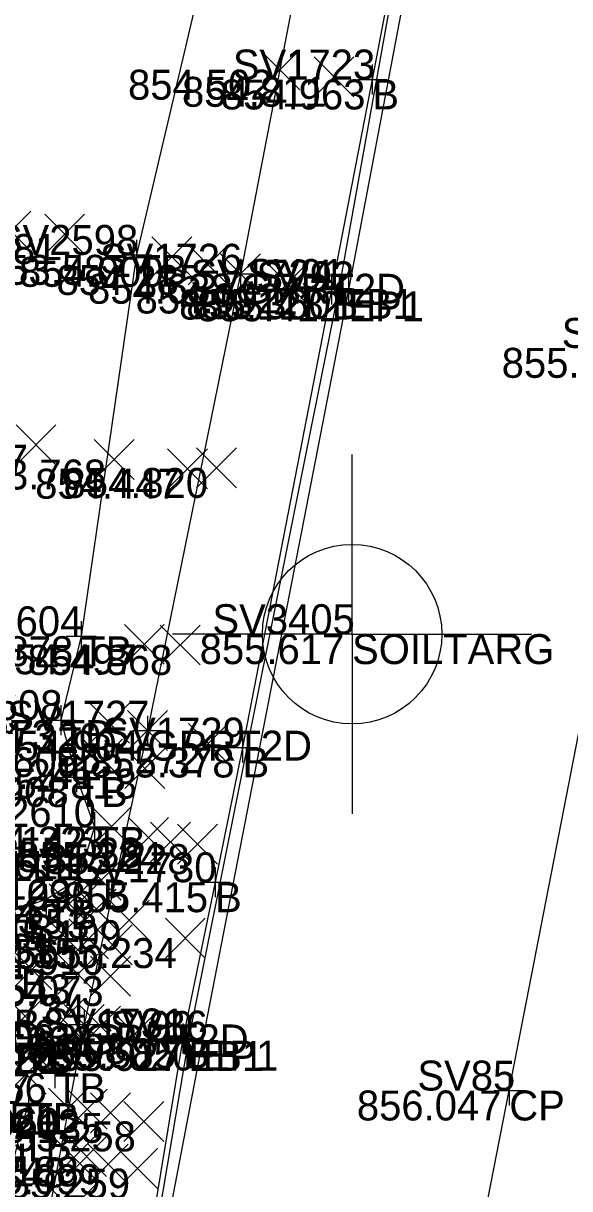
# Model space of a CAD drawing. Extents: x 2228183 to 2230895, y 679226 to 682223.
# Drawn here: x 2228295.72 to 2228313.99, y 680586.42 to 680625.35 of the extents above; entities that cross this region are included whole.
import ezdxf

# ---------------------------------------------------------------- set-up
doc = ezdxf.new("R2010")
doc.units = 0
for name, color, linetype in [('GT_Target_Soil_Boring', 7, 'Continuous'), ('PV_X_COP', 7, 'Continuous'), ('PV_X_EOP', 7, 'Continuous'), ('PV_X_Shoulder_Aggregate', 7, 'Continuous'), ('RD_X_GR_Rt', 7, 'Continuous'), ('SC_Scratch1', 7, 'Continuous'), ('SV_P_Control_Cells_Set', 7, 'Continuous'), ('SV_X_Break_Lines', 7, 'Continuous'), ('SV_X_Random_Point', 7, 'Continuous'), ('SV_X_Shot_Marker', 7, 'Continuous'), ('SV_X_Text_Comment', 7, 'Continuous'), ('SV_X_Top_of_Bank', 7, 'Continuous')]:
    doc.layers.add(name, color=color, linetype=linetype)

msp = doc.modelspace()

# ---------------------------------------------------------------- linework, layer by layer
at = {"layer": 'GT_Target_Soil_Boring'}
for q in [(2228306.716, 680610.943), (2228300.716, 680604.943), (2228306.716, 680598.943), (2228312.716, 680604.943)]:
    msp.add_line((2228306.716, 680604.943), q, dxfattribs=at)
msp.add_circle((2228306.716, 680604.943), 3, dxfattribs=at)
at = {"layer": 'PV_X_COP'}
msp.add_lwpolyline([(2228262.604, 680193.524), (2228262.146, 680218.328), (2228262.437, 680243.717), (2228263.104, 680268.902), (2228264.443, 680294.535), (2228266.222, 680319.78), (2228268.589, 680344.685), (2228271.405, 680369.17), (2228274.939, 680394.252), (2228278.914, 680418.584), (2228283.486, 680443.605), (2228288.154, 680467.93), (2228293.014, 680492.349), (2228297.716, 680516.963), (2228302.55, 680541.357), (2228307.231, 680565.55), (2228311.972, 680589.697), (2228316.792, 680614.507), (2228321.818, 680639.234), (2228326.722, 680663.726), (2228331.754, 680688.345)], dxfattribs=at)
at = {"layer": 'PV_X_EOP'}
msp.add_lwpolyline([(2228252.395, 680193.158), (2228252.017, 680217.928), (2228252.166, 680243.969), (2228252.969, 680269.118), (2228254.41, 680295.326), (2228256.289, 680320.959), (2228258.609, 680345.957), (2228261.353, 680370.084), (2228265.081, 680396.038), (2228268.964, 680420.227), (2228273.571, 680445.935), (2228278.026, 680470.103), (2228282.912, 680494.405), (2228287.764, 680519.213), (2228292.491, 680542.983), (2228297.123, 680567.244), (2228301.725, 680591.365), (2228306.593, 680616.395), (2228311.35, 680641.501), (2228316.271, 680666.166), (2228321.17, 680690.642)], dxfattribs=at)
at = {"layer": 'PV_X_Shoulder_Aggregate'}
msp.add_lwpolyline([(2228251.688, 680193.163), (2228251.4, 680217.895), (2228251.524, 680243.996), (2228252.468, 680269.192), (2228253.879, 680295.388), (2228256.006, 680320.988), (2228258.289, 680346.01), (2228261.054, 680370.168), (2228264.719, 680396.078), (2228268.579, 680420.338), (2228273.034, 680446.093), (2228277.679, 680470.182), (2228282.388, 680494.533), (2228287.18, 680519.364), (2228291.91, 680543.114), (2228296.422, 680567.366), (2228298.906, 680579.954), (2228299.502, 680580.4), (2228300.213, 680585.238), (2228301.248, 680591.351), (2228306.286, 680616.474), (2228310.79, 680641.597), (2228315.628, 680666.277), (2228320.418, 680690.758)], dxfattribs=at)
at = {"layer": 'RD_X_GR_Rt'}
msp.add_lwpolyline([(2228317.277, 680691.491), (2228312.595, 680666.948), (2228307.846, 680642.212), (2228302.988, 680616.983), (2228299.878, 680601.719), (2228297.761, 680591.905), (2228295.954, 680582.306), (2228293.417, 680567.926), (2228288.785, 680543.533), (2228284.091, 680519.921), (2228279.274, 680495.191), (2228277.122, 680484.488), (2228274.573, 680472.619), (2228272.345, 680459.942), (2228269.701, 680446.744), (2228267.226, 680435.025), (2228263.818, 680421.121), (2228260.268, 680409.699)], dxfattribs=at)
at = {"layer": 'SV_X_Break_Lines'}
msp.add_lwpolyline([(2228320.273, 680690.8), (2228315.504, 680666.348), (2228310.738, 680641.634), (2228307.941, 680626.405), (2228307.393, 680623.472), (2228306.032, 680616.453), (2228303.053, 680601.155), (2228302.136, 680596.655), (2228301.06, 680591.437), (2228300.056, 680585.377), (2228299.678, 680583.167), (2228299.406, 680580.537), (2228298.77, 680580.019), (2228296.305, 680567.394), (2228291.772, 680543.248), (2228287.045, 680519.362), (2228285.465, 680511.012), (2228284.573, 680506.414), (2228282.283, 680494.649), (2228277.562, 680470.257), (2228272.956, 680446.158), (2228268.352, 680420.353), (2228266.832, 680410.603), (2228265.647, 680402.172)], dxfattribs=at)
at = {"layer": 'SV_X_Random_Point'}
for p, q in [((2228303.631, 680623.132), (2228304.965, 680624.467)), ((2228303.631, 680624.467), (2228304.965, 680623.132)), ((2228305.444, 680622.894), (2228306.778, 680624.229)), ((2228305.444, 680624.229), (2228306.778, 680622.894)), ((2228294.643, 680617.737), (2228295.977, 680619.072)), ((2228294.643, 680619.072), (2228295.977, 680617.737)), ((2228296.441, 680617.641), (2228297.775, 680618.976)), ((2228296.441, 680618.976), (2228297.775, 680617.641)), ((2228300.026, 680616.88), (2228301.36, 680618.215)), ((2228300.026, 680618.215), (2228301.36, 680616.88)), ((2228301.237, 680616.609), (2228302.571, 680617.944)), ((2228301.237, 680617.944), (2228302.571, 680616.609)), ((2228302.321, 680616.316), (2228303.655, 680617.651)), ((2228302.321, 680617.651), (2228303.655, 680616.316)), ((2228303.886, 680615.989), (2228305.22, 680617.324)), ((2228303.886, 680617.324), (2228305.22, 680615.989)), ((2228295.48, 680610.602), (2228296.814, 680611.937)), ((2228295.48, 680611.937), (2228296.814, 680610.602)), ((2228298.091, 680610.109), (2228299.425, 680611.444)), ((2228298.091, 680611.444), (2228299.425, 680610.109)), ((2228300.55, 680609.801), (2228301.884, 680611.136)), ((2228300.55, 680611.136), (2228301.884, 680609.801)), ((2228301.514, 680609.828), (2228302.848, 680611.163)), ((2228301.514, 680611.163), (2228302.848, 680609.828)), ((2228299.104, 680603.936), (2228300.438, 680605.271)), ((2228299.104, 680605.271), (2228300.438, 680603.936)), ((2228300.301, 680603.913), (2228301.635, 680605.248)), ((2228300.301, 680605.248), (2228301.635, 680603.913)), ((2228297.944, 680601.302), (2228299.278, 680602.637)), ((2228297.944, 680602.637), (2228299.278, 680601.302)), ((2228299.211, 680601.052), (2228300.545, 680602.387)), ((2228299.211, 680602.387), (2228300.545, 680601.052)), ((2228301.243, 680600.626), (2228302.577, 680601.961)), ((2228301.243, 680601.961), (2228302.577, 680600.626)), ((2228297.71, 680600.102), (2228299.044, 680601.437)), ((2228297.71, 680601.437), (2228299.044, 680600.102)), ((2228299.122, 680599.784), (2228300.456, 680601.119)), ((2228299.122, 680601.119), (2228300.456, 680599.784)), ((2228298.005, 680597.847), (2228299.339, 680599.182)), ((2228298.005, 680599.182), (2228299.339, 680597.847)), ((2228299.242, 680597.481), (2228300.576, 680598.816)), ((2228299.242, 680598.816), (2228300.576, 680597.481)), ((2228299.981, 680597.332), (2228301.315, 680598.667)), ((2228299.981, 680598.667), (2228301.315, 680597.332)), ((2228300.882, 680597.26), (2228302.216, 680598.595)), ((2228300.882, 680598.595), (2228302.216, 680597.26)), ((2228297.667, 680596.06), (2228299.001, 680597.395)), ((2228297.667, 680597.395), (2228299.001, 680596.06)), ((2228296.588, 680595.262), (2228297.922, 680596.597)), ((2228296.588, 680596.597), (2228297.922, 680595.262)), ((2228297.499, 680595.094), (2228298.833, 680596.429)), ((2228297.499, 680596.429), (2228298.833, 680595.094)), ((2228298.595, 680594.718), (2228299.929, 680596.053)), ((2228298.595, 680596.053), (2228299.929, 680594.718)), ((2228296.349, 680594.266), (2228297.683, 680595.601)), ((2228296.349, 680595.601), (2228297.683, 680594.266)), ((2228297.243, 680594.095), (2228298.577, 680595.43)), ((2228297.243, 680595.43), (2228298.577, 680594.095)), ((2228298.032, 680593.894), (2228299.366, 680595.229)), ((2228298.032, 680595.229), (2228299.366, 680593.894)), ((2228300.473, 680594.121), (2228301.807, 680595.456)), ((2228300.473, 680595.456), (2228301.807, 680594.121)), ((2228295.341, 680593.073), (2228296.675, 680594.408)), ((2228295.341, 680594.408), (2228296.675, 680593.073)), ((2228296.878, 680592.912), (2228298.212, 680594.247)), ((2228296.878, 680594.247), (2228298.212, 680592.912)), ((2228297.972, 680592.854), (2228299.306, 680594.189)), ((2228297.972, 680594.189), (2228299.306, 680592.854)), ((2228295.116, 680591.512), (2228296.45, 680592.847)), ((2228295.116, 680592.847), (2228296.45, 680591.512)), ((2228296.395, 680591.391), (2228297.729, 680592.726)), ((2228296.395, 680592.726), (2228297.729, 680591.391)), ((2228297.094, 680591.238), (2228298.428, 680592.573)), ((2228297.094, 680592.573), (2228298.428, 680591.238)), ((2228297.639, 680591.177), (2228298.973, 680592.512)), ((2228297.639, 680592.512), (2228298.973, 680591.177)), ((2228298.787, 680590.919), (2228300.121, 680592.254)), ((2228298.787, 680592.254), (2228300.121, 680590.919)), ((2228295.154, 680589.572), (2228296.488, 680590.907)), ((2228295.154, 680590.907), (2228296.488, 680589.572)), ((2228296.563, 680588.446), (2228297.897, 680589.781)), ((2228296.563, 680589.781), (2228297.897, 680588.446)), ((2228297.192, 680588.408), (2228298.526, 680589.743)), ((2228297.192, 680589.743), (2228298.526, 680588.408)), ((2228297.972, 680588.282), (2228299.306, 680589.617)), ((2228297.972, 680589.617), (2228299.306, 680588.282)), ((2228299.087, 680587.998), (2228300.421, 680589.333)), ((2228299.087, 680589.333), (2228300.421, 680587.998)), ((2228297.175, 680586.826), (2228298.509, 680588.161)), ((2228297.175, 680588.161), (2228298.509, 680586.826)), ((2228296.747, 680586.792), (2228298.081, 680588.127)), ((2228296.747, 680588.127), (2228298.081, 680586.792)), ((2228297.89, 680586.567), (2228299.224, 680587.902)), ((2228297.89, 680587.902), (2228299.224, 680586.567)), ((2228298.877, 680586.42), (2228300.211, 680587.755)), ((2228298.877, 680587.755), (2228300.211, 680586.42)), ((2228296.346, 680585.392), (2228297.68, 680586.727)), ((2228296.346, 680586.727), (2228297.68, 680585.392)), ((2228296.829, 680585.236), (2228298.163, 680586.571)), ((2228296.829, 680586.571), (2228298.163, 680585.236))]:
    msp.add_line(p, q, dxfattribs=at)
at = {"layer": 'SV_X_Shot_Marker'}
for p, q in [((2228307.393, 680623.972), (2228307.393, 680622.972)), ((2228306.893, 680623.472), (2228307.893, 680623.472)), ((2228307.393, 680623.472), (2228307.393, 680623.472)), ((2228299.506, 680618.114), (2228299.506, 680617.114)), ((2228299.006, 680617.614), (2228300.006, 680617.614)), ((2228299.506, 680617.614), (2228299.506, 680617.614)), ((2228302.988, 680617.483), (2228302.988, 680616.483)), ((2228302.488, 680616.983), (2228303.488, 680616.983)), ((2228302.988, 680616.983), (2228302.988, 680616.983)), ((2228306.286, 680616.974), (2228306.286, 680615.974)), ((2228306.032, 680616.953), (2228306.032, 680615.953)), ((2228306.593, 680616.895), (2228306.593, 680615.895)), ((2228305.532, 680616.453), (2228306.532, 680616.453)), ((2228305.786, 680616.474), (2228306.786, 680616.474)), ((2228306.032, 680616.453), (2228306.032, 680616.453)), ((2228306.093, 680616.395), (2228307.093, 680616.395)), ((2228306.286, 680616.474), (2228306.286, 680616.474)), ((2228306.593, 680616.395), (2228306.593, 680616.395)), ((2228297.659, 680605.373), (2228297.659, 680604.373)), ((2228297.159, 680604.873), (2228298.159, 680604.873)), ((2228297.659, 680604.873), (2228297.659, 680604.873)), ((2228296.974, 680602.571), (2228296.974, 680601.571)), ((2228299.878, 680602.219), (2228299.878, 680601.219)), ((2228296.474, 680602.071), (2228297.474, 680602.071)), ((2228296.974, 680602.071), (2228296.974, 680602.071)), ((2228299.378, 680601.719), (2228300.378, 680601.719)), ((2228299.878, 680601.719), (2228299.878, 680601.719)), ((2228303.053, 680601.655), (2228303.053, 680600.655)), ((2228302.553, 680601.155), (2228303.553, 680601.155)), ((2228303.053, 680601.155), (2228303.053, 680601.155)), ((2228297.506, 680600.668), (2228297.506, 680599.668)), ((2228297.006, 680600.168), (2228298.006, 680600.168)), ((2228297.506, 680600.168), (2228297.506, 680600.168)), ((2228298.109, 680599.001), (2228298.109, 680598.001)), ((2228297.609, 680598.501), (2228298.609, 680598.501)), ((2228298.109, 680598.501), (2228298.109, 680598.501)), ((2228297.558, 680597.249), (2228297.558, 680596.249)), ((2228302.136, 680597.155), (2228302.136, 680596.155)), ((2228297.058, 680596.749), (2228298.058, 680596.749)), ((2228297.558, 680596.749), (2228297.558, 680596.749)), ((2228296.486, 680596.577), (2228296.486, 680595.577)), ((2228301.636, 680596.655), (2228302.636, 680596.655)), ((2228302.136, 680596.655), (2228302.136, 680596.655)), ((2228295.986, 680596.077), (2228296.986, 680596.077)), ((2228296.486, 680596.077), (2228296.486, 680596.077)), ((2228297.761, 680592.405), (2228297.761, 680591.405)), ((2228297.261, 680591.905), (2228298.261, 680591.905)), ((2228297.761, 680591.905), (2228297.761, 680591.905)), ((2228301.06, 680591.937), (2228301.06, 680590.937)), ((2228301.248, 680591.851), (2228301.248, 680590.851)), ((2228301.725, 680591.865), (2228301.725, 680590.865)), ((2228295.197, 680591.274), (2228296.197, 680591.274)), ((2228300.56, 680591.437), (2228301.56, 680591.437)), ((2228300.748, 680591.351), (2228301.748, 680591.351)), ((2228301.06, 680591.437), (2228301.06, 680591.437)), ((2228301.225, 680591.365), (2228302.225, 680591.365)), ((2228301.248, 680591.351), (2228301.248, 680591.351)), ((2228301.725, 680591.365), (2228301.725, 680591.365)), ((2228296.778, 680590.775), (2228296.778, 680589.775)), ((2228296.278, 680590.275), (2228297.278, 680590.275)), ((2228296.778, 680590.275), (2228296.778, 680590.275)), ((2228311.972, 680590.197), (2228311.972, 680589.197)), ((2228295.894, 680589.775), (2228295.894, 680588.775)), ((2228311.472, 680589.697), (2228312.472, 680589.697)), ((2228311.972, 680589.697), (2228311.972, 680589.697)), ((2228294.754, 680589.278), (2228295.754, 680589.278)), ((2228295.394, 680589.275), (2228296.394, 680589.275)), ((2228295.894, 680589.275), (2228295.894, 680589.275)), ((2228295.14, 680588.337), (2228296.14, 680588.337))]:
    msp.add_line(p, q, dxfattribs=at)
at = {"layer": 'SV_X_Top_of_Bank'}
for points in [[(2228311.42, 680676.526), (2228310.436, 680670.495), (2228309.973, 680667.333), (2228308.711, 680660.563), (2228307.33, 680652.773), (2228305.04, 680642.717), (2228301.961, 680628.022), (2228299.506, 680617.614), (2228297.659, 680604.873), (2228296.974, 680602.071), (2228297.506, 680600.168), (2228298.109, 680598.501), (2228297.558, 680596.749), (2228296.486, 680596.077), (2228295.049, 680595.594), (2228294.82, 680593.755), (2228294.589, 680592.403), (2228294.617, 680591.257), (2228295.697, 680591.274), (2228296.778, 680590.275)], [(2228265.845, 680466.999), (2228267.524, 680468.25), (2228268.83, 680469.85), (2228269.966, 680472.199), (2228271.406, 680479.744), (2228272.738, 680486.58), (2228274.232, 680496.981), (2228275.58, 680503.22), (2228276.551, 680508.545), (2228277.742, 680512.59), (2228278.531, 680516.68), (2228279.083, 680522.915), (2228281.853, 680533.305), (2228284.255, 680542.348), (2228284.687, 680544.68), (2228287.037, 680557.309), (2228289.346, 680568.646), (2228291.257, 680575.637), (2228292.191, 680580.502), (2228293.441, 680581.085), (2228294.619, 680582.404), (2228294.822, 680585.063), (2228295.64, 680588.337), (2228295.894, 680589.275)]]:
    msp.add_lwpolyline(points, dxfattribs=at)

# ---------------------------------------------------------------- texts
at = {"layer": 'SC_Scratch1'}
for s, p in [('854.502', (2228299.225, 680622.799)), ('854.811', (2228301.029, 680622.561)), ('854.963', (2228302.329, 680622.472)), ('852.281', (2228292.026, 680617.308)), ('853.587', (2228294.41, 680616.614)), ('854.000', (2228295.579, 680616.547)), ('854.285', (2228296.834, 680616.276)), ('854.638', (2228297.888, 680615.983)), ('854.638', (2228297.888, 680615.983)), ('854.992', (2228299.48, 680615.656)), ('855.128', (2228300.932, 680615.453)), ('855.360', (2228301.172, 680615.474)), ('855.412', (2228301.52, 680615.395)), ('855.502', (2228311.719, 680613.507)), ('852.567', (2228291.051, 680610.269)), ('853.768', (2228293.658, 680609.776)), ('854.447', (2228296.121, 680609.468)), ('854.820', (2228297.067, 680609.495)), ('853.878', (2228292.559, 680603.873)), ('855.617', (2228301.62, 680603.943)), ('854.497', (2228294.675, 680603.603)), ('854.868', (2228295.868, 680603.58)), ('853.873', (2228291.91, 680601.071)), ('854.320', (2228293.497, 680600.969)), ('854.904', (2228294.756, 680600.719)), ('854.904', (2228294.756, 680600.719)), ('855.272', (2228296.837, 680600.293)), ('855.378', (2228297.953, 680600.155)), ('854.241', (2228293.295, 680599.769)), ('854.818', (2228294.689, 680599.451)), ('853.908', (2228292.406, 680599.168)), ('854.142', (2228293.036, 680597.501)), ('854.323', (2228293.608, 680597.514)), ('855.033', (2228294.845, 680597.148)), ('855.224', (2228295.526, 680596.999)), ('855.228', (2228296.449, 680596.927)), ('854.103', (2228292.494, 680595.749)), ('854.296', (2228293.23, 680595.727)), ('855.415', (2228297.066, 680595.655)), ('853.804', (2228291.364, 680595.077)), ('854.033', (2228292.191, 680594.929)), ('854.353', (2228293.102, 680594.761)), ('855.109', (2228294.178, 680594.385)), ('854.131', (2228291.934, 680593.933)), ('854.565', (2228292.84, 680593.762)), ('855.234', (2228296.018, 680593.788)), ('854.910', (2228293.585, 680593.561)), ('854.543', (2228292.481, 680592.579)), ('855.073', (2228293.575, 680592.521)), ('854.606', (2228291.958, 680591.058)), ('855.083', (2228292.697, 680590.905)), ('855.083', (2228292.697, 680590.905)), ('855.296', (2228293.202, 680590.844)), ('855.308', (2228294.354, 680590.586)), ('855.585', (2228295.99, 680590.437)), ('855.927', (2228296.152, 680590.351)), ('856.020', (2228296.611, 680590.365)), ('854.356', (2228291.674, 680589.275)), ('856.047', (2228306.876, 680588.697)), ('854.960', (2228292.116, 680588.113)), ('855.202', (2228292.786, 680588.075)), ('855.135', (2228293.569, 680587.949)), ('855.258', (2228294.654, 680587.665)), ('855.248', (2228292.314, 680586.459)), ('855.188', (2228292.742, 680586.493)), ('855.099', (2228293.473, 680586.234)), ('855.259', (2228294.46, 680586.087))]:
    msp.add_text(s, height=1, dxfattribs=at).set_placement(p)
at = {"layer": 'SV_P_Control_Cells_Set'}
for s, p in [('SV1723', (2228302.731, 680623.472)), ('SV2598', (2228294.807, 680617.614)), ('SV1726', (2228298.286, 680616.983)), ('SV1724', (2228301.312, 680616.453)), ('SV91', (2228303.202, 680616.474)), ('SV92', (2228303.518, 680616.395)), ('SV93', (2228313.726, 680614.507)), ('SV2604', (2228292.939, 680604.873)), ('SV3405', (2228302.047, 680604.943)), ('SV2608', (2228292.275, 680602.071)), ('SV1727', (2228295.184, 680601.719)), ('SV1729', (2228298.371, 680601.155)), ('SV2609', (2228292.824, 680600.168)), ('SV2610', (2228293.397, 680598.501)), ('SV2611', (2228292.878, 680596.749)), ('SV1730', (2228297.424, 680596.655)), ('SV2612', (2228291.815, 680596.077)), ('SV1734', (2228293.041, 680591.905)), ('SV1731', (2228296.38, 680591.437)), ('SV90', (2228298.133, 680591.351)), ('SV86', (2228298.619, 680591.365)), ('SV2625', (2228292.109, 680590.275)), ('SV85', (2228308.9, 680589.697)), ('SV2277', (2228291.2, 680589.275))]:
    msp.add_text(s, height=1, dxfattribs=at).set_placement(p)
at = {"layer": 'SV_X_Text_Comment'}
for s, p in [('B', (2228307.393, 680622.472)), ('TB', (2228299.506, 680616.614)), ('GRRT2D', (2228302.988, 680615.983)), ('B', (2228306.032, 680615.453)), ('EB1', (2228306.286, 680615.474)), ('EP1', (2228306.593, 680615.395)), ('SOILTARG', (2228306.716, 680603.943)), ('TB', (2228297.659, 680603.873)), ('TB', (2228296.974, 680601.071)), ('GRRT2D', (2228299.878, 680600.719)), ('B', (2228303.053, 680600.155)), ('TB', (2228297.506, 680599.168)), ('TB', (2228298.109, 680597.501)), ('WALLH', (2228291.246, 680597.059)), ('WALLH', (2228293.119, 680596.698)), ('TB', (2228297.558, 680595.749)), ('B', (2228302.136, 680595.655)), ('TB', (2228296.486, 680595.077)), ('TB', (2228295.049, 680594.594)), ('TB', (2228294.82, 680592.755)), ('TB', (2228294.589, 680591.403)), ('GRRT2D', (2228297.761, 680590.905)), ('TB', (2228295.697, 680590.274)), ('B', (2228301.06, 680590.437)), ('EB1', (2228301.248, 680590.351)), ('EP1', (2228301.725, 680590.365)), ('TB', (2228294.617, 680590.257)), ('TB', (2228296.778, 680589.275)), ('CP', (2228311.972, 680588.697)), ('B1', (2228295.254, 680588.278)), ('TB', (2228295.894, 680588.275)), ('TB', (2228295.64, 680587.337)), ('WALLH', (2228291.245, 680586.924))]:
    msp.add_text(s, height=1, dxfattribs=at).set_placement(p)

doc.saveas('drawing.dxf')
